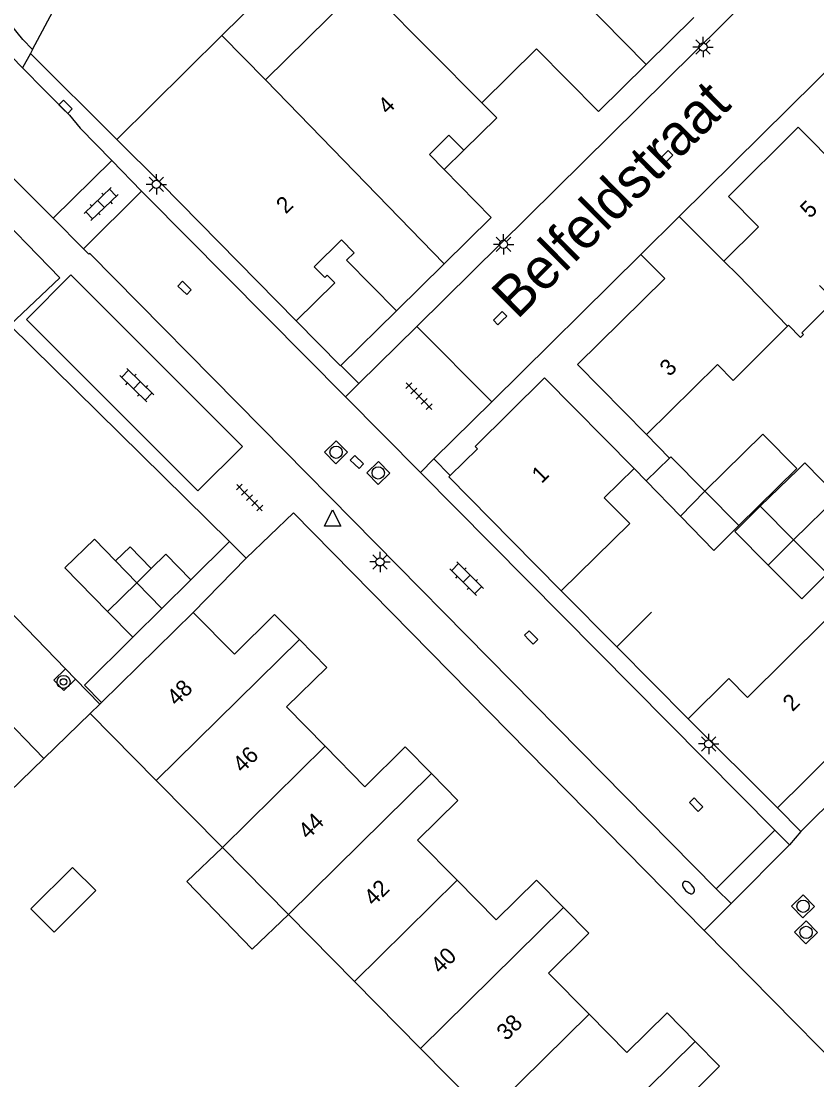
# Model space of a CAD drawing. Extents: x 128000 to 131008, y 398996 to 402500.
# Drawn here: x 129499 to 129547.7, y 399545.3 to 399610.1 of the extents above; entities that cross this region are included whole.
import ezdxf

# ---------------------------------------------------------------- set-up
doc = ezdxf.new("R2010")
doc.units = 0
for name, color, linetype in [('gg-afsc-erfafscheiding', 7, 'Continuous'), ('gg-afsc-muur', 7, 'Continuous'), ('gg-anno-huisnummerreeks BGT', 7, 'Continuous'), ('gg-anno-openbare ruimte label', 7, 'Continuous'), ('gg-bbg-bijgebouw', 7, 'Continuous'), ('gg-bbg-gedigitaliseerde bebouwing', 7, 'Continuous'), ('gg-bbg-gedigitaliseerde bijgebouw', 7, 'Continuous'), ('gg-bbg-hoofdgebouw', 7, 'Continuous'), ('gg-bbg-luifel en loopbrug', 7, 'Continuous'), ('gg-bbg-tussenscheiding', 7, 'Continuous'), ('gg-knt-verharding', 7, 'Continuous'), ('gg-knt-verharding nz', 7, 'Continuous'), ('gt-grn-weggrens', 7, 'Continuous'), ('gt-symb-boom', 7, 'Continuous'), ('gt-symb-brandkraan', 7, 'Continuous'), ('gt-symb-klinker verharding', 7, 'Continuous'), ('gt-symb-kolk', 7, 'Continuous'), ('gt-symb-lichtmast', 7, 'Continuous'), ('gt-symb-rioolschacht', 7, 'Continuous'), ('gt-symb-tegel verharding', 7, 'Continuous'), ('gt-symb-waterafsluiter', 7, 'Continuous')]:
    doc.layers.add(name, color=color, linetype=linetype)

# ---------------------------------------------------------------- blocks, each defined once
blk = doc.blocks.new('gt0-RS')
at = {"layer": 'gt-symb-rioolschacht'}
blk.add_lwpolyline([(-0.5, -0.5), (0.5, -0.5), (0.5, 0.5), (-0.5, 0.5)], close=True, dxfattribs=at)
blk.add_circle((0, 0), 0.375, dxfattribs=at)
blk = doc.blocks.new('gt0-KOLK')
at = {"layer": 'gt-symb-kolk'}
blk.add_lwpolyline([(0, 0), (0.375, 0), (0.375, 0.4), (-0.375, 0.4), (-0.375, 0), (0, 0)], dxfattribs=at)
blk = doc.blocks.new('gt0-LMAST')
at = {"layer": 'gt-symb-lichtmast'}
for p, q in [((-0.182, 0.173), (-0.447, 0.438)), ((-0.005, 0.246), (-0.005, 0.621)), ((0.172, 0.173), (0.437, 0.438)), ((-0.255, -0.004), (-0.63, -0.004)), ((-0.182, -0.181), (-0.447, -0.446)), ((-0.005, -0.254), (-0.005, -0.629)), ((0.437, -0.446), (0.172, -0.181)), ((0.245, -0.004), (0.62, -0.004))]:
    blk.add_line(p, q, dxfattribs=at)
blk.add_circle((-0.005, -0.004), 0.25, dxfattribs=at)
blk = doc.blocks.new('gt0-KL1')
at = {"layer": 'gt-symb-klinker verharding'}
for p, q in [((-1.15, 0.3), (1.15, 0.3)), ((-1, -0.3), (-1, 0.3)), ((-0.5, 0.3), (-0.5, 0.45)), ((0, -0.3), (0, 0.3)), ((0.5, 0.3), (0.5, 0.45)), ((1, -0.3), (1, 0.3)), ((-1.15, -0.3), (1.15, -0.3)), ((-0.5, -0.45), (-0.5, -0.3)), ((0.5, -0.45), (0.5, -0.3))]:
    blk.add_line(p, q, dxfattribs=at)
blk = doc.blocks.new('gt0-BR')
at = {"layer": 'gt-symb-brandkraan'}
for centre, radius, start, end in [((-0.244, 0), 0.206, 107.56694, 252.43307), ((0.599, -2.664), 3, 106.89205, 107.56694), ((0, -0.691), 0.938, 73.10799, 106.89205), ((-0.599, -2.664), 3, 72.43309, 73.10799), ((0.244, 0), 0.206, 287.56695, 72.43309), ((0.599, 2.664), 3, 252.43307, 253.10797), ((0, 0.691), 0.938, 253.10797, 286.89206), ((-0.599, 2.664), 3, 286.89206, 287.56695)]:
    blk.add_arc(centre, radius, start, end, dxfattribs=at)
blk = doc.blocks.new('gt0-TEG1')
at = {"layer": 'gt-symb-tegel verharding'}
for p, q in [((-1.125, 0), (1.125, 0)), ((-0.9, -0.25), (-0.9, 0.25)), ((-0.45, -0.25), (-0.45, 0.25)), ((0, -0.25), (0, 0.25)), ((0.45, -0.25), (0.45, 0.25)), ((0.9, -0.25), (0.9, 0.25))]:
    blk.add_line(p, q, dxfattribs=at)
blk = doc.blocks.new('gt0-WAFSL')
at = {"layer": 'gt-symb-waterafsluiter'}
for p, q in [((-0.5, -0.333), (0, 0.667)), ((0, 0.667), (0.5, -0.333)), ((0.5, -0.333), (-0.5, -0.333))]:
    blk.add_line(p, q, dxfattribs=at)
blk = doc.blocks.new('gt0-BOOM')
at = {"layer": 'gt-symb-boom'}
for radius in [0.4, 0.2]:
    blk.add_circle((0, 0), radius, dxfattribs=at)

msp = doc.modelspace()

# ---------------------------------------------------------------- linework, layer by layer
at = {"layer": 'gg-afsc-erfafscheiding'}
for p, q in [((129511.758, 399578.28), (129498.316, 399591.524)), ((129537.25, 399584.83), (129538.655, 399583.382)), ((129536.5, 399582.75), (129537.233, 399581.983)), ((129509.39, 399575.93), (129511.758, 399578.28)), ((129505.83, 399572.42), (129502.883, 399569.496)), ((129503.23, 399567.75), (129500.394, 399564.999)), ((129500.394, 399564.999), (129496.295, 399561.021))]:
    msp.add_line(p, q, dxfattribs=at)
at = {"layer": 'gg-afsc-muur'}
for p, q in [((129499.701, 399608.378), (129501.255, 399611.277)), ((129499.701, 399608.378), (129499.573, 399608.139)), ((129499.573, 399608.139), (129504.859, 399602.878)), ((129535.427, 399571.832), (129532.035, 399575.271)), ((129535.427, 399571.832), (129537.554, 399573.947)), ((129539.805, 399567.429), (129535.427, 399571.832))]:
    msp.add_line(p, q, dxfattribs=at)
at = {"layer": 'gg-bbg-bijgebouw'}
for p, q in [((129506.97, 399576.626), (129506.08, 399575.751)), ((129506.08, 399575.751), (129504.3, 399574)), ((129507.61, 399574.175), (129509.39, 399575.93)), ((129505.83, 399572.42), (129507.61, 399574.175)), ((129504.3, 399574), (129505.83, 399572.42))]:
    msp.add_line(p, q, dxfattribs=at)
msp.add_lwpolyline([(129509.39, 399575.93), (129507.86, 399577.501), (129506.97, 399576.626)], dxfattribs=at)
at = {"layer": 'gg-bbg-gedigitaliseerde bebouwing'}
for p, q in [((129511.291, 399609.233), (129504.859, 399602.878)), ((129513.962, 399606.53), (129511.291, 399609.233)), ((129546.52, 399603.63), (129552.013, 399598.089)), ((129533.03, 399589.1), (129537.25, 399584.83))]:
    msp.add_line(p, q, dxfattribs=at)
for points in [[(129545.882, 399591.455), (129545.934, 399591.507), (129546.666, 399590.766), (129546.851, 399590.949), (129546.746, 399591.056), (129548.734, 399593.02), (129547.83, 399593.935)], [(129537.25, 399584.83), (129541.589, 399589.118), (129542.561, 399588.134), (129545.882, 399591.455)]]:
    msp.add_lwpolyline(points, dxfattribs=at)
at = {"layer": 'gg-bbg-gedigitaliseerde bijgebouw'}
for p, q in [((129537.233, 399581.983), (129538.655, 399583.382)), ((129539.33, 399579.821), (129537.233, 399581.983)), ((129542.889, 399579.252), (129540.815, 399581.36)), ((129544.194, 399580.435), (129542.65, 399578.897)), ((129546.246, 399578.377), (129544.194, 399580.435)), ((129544.689, 399576.823), (129542.65, 399578.897))]:
    msp.add_line(p, q, dxfattribs=at)
for points in [[(129540.815, 399581.36), (129538.741, 399583.467), (129538.655, 399583.382)], [(129539.33, 399579.821), (129541.359, 399577.73), (129542.889, 399579.252)], [(129546.246, 399578.377), (129548.3, 399576.319), (129546.743, 399574.765), (129544.689, 399576.823)]]:
    msp.add_lwpolyline(points, dxfattribs=at)
at = {"layer": 'gg-bbg-hoofdgebouw'}
for p, q in [((129519.927, 399612.424), (129513.962, 399606.53)), ((129540.14, 399610.33), (129537.232, 399607.457)), ((129527.19, 399605.12), (129528.09, 399604.2)), ((129526.074, 399602.22), (129528.09, 399604.2)), ((129527.75, 399598.11), (129524.872, 399601.04)), ((129527.75, 399598.11), (129524.878, 399595.273)), ((129539.252, 399598.168), (129536.897, 399595.839)), ((129541.99, 399595.432), (129539.252, 399598.168)), ((129541.99, 399595.432), (129544.11, 399597.525)), ((129536.897, 399595.839), (129538.371, 399594.375)), ((129524.878, 399595.273), (129521.959, 399592.39)), ((129533.03, 399589.1), (129538.371, 399594.375)), ((129536.5, 399582.75), (129534.672, 399580.944)), ((129532.035, 399575.271), (129528.991, 399578.351)), ((129509.52, 399573.94), (129503.926, 399568.434)), ((129503.23, 399567.75), (129503.815, 399568.324)), ((129503.815, 399568.324), (129503.926, 399568.434)), ((129503.23, 399567.75), (129507.275, 399563.648)), ((129545.257, 399561.977), (129539.805, 399567.429)), ((129507.275, 399563.648), (129511.313, 399559.555)), ((129545.257, 399561.977), (129546.936, 399563.647)), ((129511.313, 399559.555), (129515.351, 399555.46)), ((129515.351, 399555.46), (129519.389, 399551.366)), ((129519.389, 399551.366), (129523.427, 399547.272)), ((129523.427, 399547.272), (129527.464, 399543.178))]:
    msp.add_line(p, q, dxfattribs=at)
for points in [[(129537.232, 399607.457), (129534.32, 399604.58), (129530.53, 399608.42), (129527.19, 399605.12)], [(129546.52, 399603.63), (129542.26, 399599.39), (129544.11, 399597.525)], [(129504.859, 399602.878), (129507.553, 399600.197), (129515.827, 399591.781)], [(129524.872, 399601.04), (129523.971, 399601.957), (129525.173, 399603.137), (129526.074, 399602.22)], [(129515.827, 399591.781), (129518.187, 399594.102), (129517.732, 399594.565), (129517.589, 399594.425), (129516.937, 399595.088), (129518.606, 399596.729), (129519.377, 399595.944), (129518.913, 399595.488), (129521.959, 399592.39)], [(129525.254, 399582.32), (129526.911, 399583.957), (129526.77, 399584.1), (129531.02, 399588.3), (129536.5, 399582.75)], [(129525.254, 399582.32), (129525.16, 399582.227), (129528.991, 399578.351)], [(129532.035, 399575.271), (129536.225, 399579.371), (129534.672, 399580.944)], [(129516.029, 399572.278), (129514.51, 399573.82), (129512.06, 399571.38), (129509.52, 399573.94)], [(129546.936, 399563.647), (129552.46, 399569.14), (129548.17, 399573.45), (129543.435, 399568.742)], [(129517.599, 399565.752), (129515.23, 399568.16), (129517.7, 399570.58), (129516.029, 399572.278)], [(129539.805, 399567.429), (129542.287, 399569.897), (129543.435, 399568.742)], [(129524.1, 399564.085), (129522.5, 399565.71), (129520.03, 399563.28), (129517.599, 399565.752)], [(129525.668, 399557.556), (129523.25, 399560.01), (129525.72, 399562.44), (129524.1, 399564.085)], [(129532.169, 399555.89), (129530.52, 399557.57), (129528.05, 399555.14), (129525.668, 399557.556)], [(129533.737, 399549.362), (129531.26, 399551.88), (129533.72, 399554.311), (129532.169, 399555.89)], [(129540.235, 399547.693), (129538.52, 399549.44), (129536.05, 399547.01), (129533.737, 399549.362)], [(129535.51, 399535.02), (129541.82, 399541.18), (129539.27, 399543.74), (129541.72, 399546.18), (129540.235, 399547.693)]]:
    msp.add_lwpolyline(points, dxfattribs=at)
at = {"layer": 'gg-bbg-luifel en loopbrug'}
for p, q in [((129526.074, 399602.22), (129524.872, 399601.04)), ((129518.564, 399589.053), (129521.959, 399592.39)), ((129546.439, 399582.739), (129542.889, 399579.252)), ((129506.08, 399575.751), (129504.778, 399577.093))]:
    msp.add_line(p, q, dxfattribs=at)
for points in [[(129511.291, 399609.233), (129517.256, 399615.127), (129519.927, 399612.424)], [(129515.827, 399591.781), (129518.536, 399589.025), (129518.564, 399589.053)], [(129540.815, 399581.36), (129544.367, 399584.849), (129546.439, 399582.739)], [(129546.246, 399578.377), (129548.956, 399581.041), (129546.943, 399583.088), (129546.512, 399582.665), (129544.194, 399580.435)], [(129504.778, 399577.093), (129503.486, 399578.423), (129501.688, 399576.677), (129504.3, 399574)], [(129504.778, 399577.093), (129505.673, 399577.962), (129506.97, 399576.626)], [(129511.313, 399559.555), (129509.151, 399557.475), (129513.138, 399553.331), (129515.351, 399555.46)], [(129501.02, 399554.386), (129503.57, 399556.928), (129502.158, 399558.344), (129499.608, 399555.802), (129501.02, 399554.386)]]:
    msp.add_lwpolyline(points, dxfattribs=at)
at = {"layer": 'gg-bbg-tussenscheiding'}
for p, q in [((129526.242, 399618.664), (129537.232, 399607.457)), ((129519.927, 399612.424), (129527.19, 399605.12)), ((129513.962, 399606.53), (129524.878, 399595.273)), ((129542.847, 399594.564), (129541.99, 399595.432)), ((129542.847, 399594.564), (129545.882, 399591.455)), ((129539.33, 399579.821), (129540.815, 399581.36)), ((129544.689, 399576.823), (129546.246, 399578.377)), ((129507.61, 399574.175), (129506.08, 399575.751)), ((129516.029, 399572.278), (129507.275, 399563.648)), ((129517.599, 399565.752), (129511.313, 399559.555)), ((129524.1, 399564.085), (129515.351, 399555.46)), ((129525.668, 399557.556), (129519.389, 399551.366)), ((129532.169, 399555.89), (129523.427, 399547.272)), ((129533.737, 399549.362), (129527.464, 399543.178))]:
    msp.add_line(p, q, dxfattribs=at)
msp.add_lwpolyline([(129540.235, 399547.693), (129531.502, 399539.084), (129528.421, 399536.076)], dxfattribs=at)
at = {"layer": 'gg-knt-verharding'}
for p, q in [((129523.205, 399591.441), (129554.753, 399622.623)), ((129499.1, 399607.256), (129497.76, 399608.621)), ((129500.468, 399605.862), (129499.1, 399607.256)), ((129504.547, 399601.591), (129500.974, 399598.061)), ((129504.547, 399601.591), (129506.379, 399599.722)), ((129500.974, 399598.061), (129498.031, 399601.004)), ((129506.379, 399599.722), (129502.828, 399596.189)), ((129506.379, 399599.722), (129506.705, 399599.39)), ((129506.705, 399599.39), (129518.836, 399587.138)), ((129502.828, 399596.189), (129500.974, 399598.061)), ((129503.157, 399595.856), (129502.828, 399596.189)), ((129503.207, 399595.906), (129503.157, 399595.856)), ((129513.702, 399585.257), (129503.207, 399595.906)), ((129536.897, 399595.839), (129527.783, 399586.834)), ((129512.539, 399584.094), (129502.046, 399594.587)), ((129519.67, 399587.95), (129523.205, 399591.441)), ((129523.205, 399591.441), (129527.783, 399586.834)), ((129518.564, 399589.053), (129519.67, 399587.95)), ((129518.836, 399587.138), (129523.421, 399582.508)), ((129527.783, 399586.834), (129524.25, 399583.341)), ((129541.521, 399557.029), (129513.702, 399585.257)), ((129524.25, 399583.341), (129525.254, 399582.32)), ((129523.421, 399582.508), (129545.103, 399560.61)), ((129494.034, 399578.428), (129501.718, 399570.49)), ((129512.78, 399577.25), (129511.758, 399578.28)), ((129509.52, 399573.94), (129512.78, 399577.25)), ((129501.718, 399570.49), (129502.333, 399569.854)), ((129502.333, 399569.854), (129503.815, 399568.324)), ((129503.926, 399568.434), (129502.883, 399569.496)), ((129550.137, 399563.962), (129546.68, 399560.53)), ((129546.68, 399560.53), (129545.257, 399561.977)), ((129545.103, 399560.61), (129541.521, 399557.029)), ((129546, 399559.713), (129545.103, 399560.61)), ((129542.419, 399556.131), (129546, 399559.713)), ((129541.521, 399557.029), (129542.419, 399556.131)), ((129549.33, 399545.78), (129540.775, 399554.487))]:
    msp.add_line(p, q, dxfattribs=at)
for points in [[(129499.701, 399608.378), (129499.11, 399609), (129498.34, 399609.95), (129498.06, 399610.89), (129498.05, 399611.89), (129498.62, 399613.84), (129499.06, 399614.82), (129508.258, 399632.774)], [(129564.297, 399618.031), (129560.12, 399613.94), (129557.67, 399616.39), (129539.252, 399598.168)], [(129500.468, 399605.862), (129501.966, 399604.355), (129502.615, 399603.563), (129504.547, 399601.591)], [(129498.316, 399591.524), (129501.37, 399594.42), (129496.68, 399599.22)], [(129502.046, 399594.587), (129499.329, 399591.87), (129509.822, 399581.377), (129512.539, 399584.094)], [(129540.775, 399554.487), (129515.67, 399580.04), (129512.78, 399577.25)], [(129501.718, 399570.49), (129500.999, 399569.794), (129501.614, 399569.158), (129502.333, 399569.854)]]:
    msp.add_lwpolyline(points, dxfattribs=at)
at = {"layer": 'gg-knt-verharding nz'}
msp.add_line((129488.93, 399576.91), (129500.394, 399564.999), dxfattribs=at)
at = {"layer": 'gt-grn-weggrens'}
for p, q in [((129499.573, 399608.139), (129499.1, 399607.256)), ((129518.836, 399587.138), (129519.67, 399587.95)), ((129524.25, 399583.341), (129523.421, 399582.508)), ((129546.68, 399560.53), (129546, 399559.713)), ((129542.419, 399556.131), (129540.775, 399554.487))]:
    msp.add_line(p, q, dxfattribs=at)

# ---------------------------------------------------------------- block references
at = {"layer": 'gt-symb-boom'}
msp.add_blockref('gt0-BOOM', (129501.606, 399569.688), dxfattribs=at)
at = {"layer": 'gt-symb-brandkraan', "rotation": -45.48623256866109}
msp.add_blockref('gt0-BR', (129539.819, 399557.111), dxfattribs=at)
at = {"layer": 'gt-symb-klinker verharding'}
for p, rotation in [((129503.895, 399598.926), -136.37742658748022), ((129506.086, 399587.843), -44.270673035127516), ((129526.253, 399576.005), -45.405196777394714)]:
    msp.add_blockref('gt0-KL1', p, dxfattribs=dict(at, rotation=rotation))
at = {"layer": 'gt-symb-kolk'}
for p, rotation in [((129501.589, 399604.727), -44.83791901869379), ((129538.59, 399601.644), 44.67584063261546), ((129508.863, 399593.649), -43.94658952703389), ((129528.435, 399591.799), 44.675840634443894), ((129519.405, 399583.003), -43.94658952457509), ((129530.057, 399572.274), -45.567266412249), ((129540.435, 399562.319), 134.27067303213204)]:
    msp.add_blockref('gt0-KOLK', p, dxfattribs=dict(at, rotation=rotation))
at = {"layer": 'gt-symb-lichtmast'}
for p in [(129540.715, 399608.533), (129507.283, 399600.134), (129528.515, 399596.461), (129520.963, 399577.035), (129541.059, 399565.901)]:
    msp.add_blockref('gt0-LMAST', p, dxfattribs=at)
at = {"layer": 'gt-symb-rioolschacht'}
for p, rotation in [((129518.268, 399583.741), 134.51376743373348), ((129520.848, 399582.472), 134.51376743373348), ((129546.825, 399555.963), -45.48623256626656), ((129547.009, 399554.366), -45.48623256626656)]:
    msp.add_blockref('gt0-RS', p, dxfattribs=dict(at, rotation=rotation))
at = {"layer": 'gt-symb-tegel verharding'}
for p, rotation in [((129523.34, 399587.171), -45.972395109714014), ((129512.975, 399580.967), -45.972395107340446)]:
    msp.add_blockref('gt0-TEG1', p, dxfattribs=dict(at, rotation=rotation))
at = {"layer": 'gt-symb-waterafsluiter'}
msp.add_blockref('gt0-WAFSL', (129518.055, 399579.543), dxfattribs=at)

# ---------------------------------------------------------------- texts
at = {"layer": 'gg-anno-huisnummerreeks BGT'}
for s, rotation, p in [('4', 44.5, (129521.423, 399604.36)), ('2', 44.2, (129515.194, 399598.275)), ('5', 44.8, (129547.247, 399598.004)), ('3', 44.6, (129538.653, 399588.329)), ('1', 44.7, (129530.832, 399581.786)), ('48', 44.8, (129508.517, 399568.169)), ('2', 44.8, (129546.18, 399567.83)), ('46', 44.5, (129512.541, 399564.081)), ('44', 44.5, (129516.547, 399560.008)), ('42', 44.6, (129520.563, 399555.931)), ('40', 44.6, (129524.649, 399551.786)), ('38', 44.5, (129528.679, 399547.691))]:
    msp.add_text(s, height=1, rotation=rotation, dxfattribs=at).set_placement(p)
at = {"layer": 'gg-anno-openbare ruimte label'}
msp.add_text('Belfeldstraat', height=2.5, rotation=44.8, dxfattribs=at).set_placement((129529.336, 399591.809))

doc.saveas('drawing.dxf')
